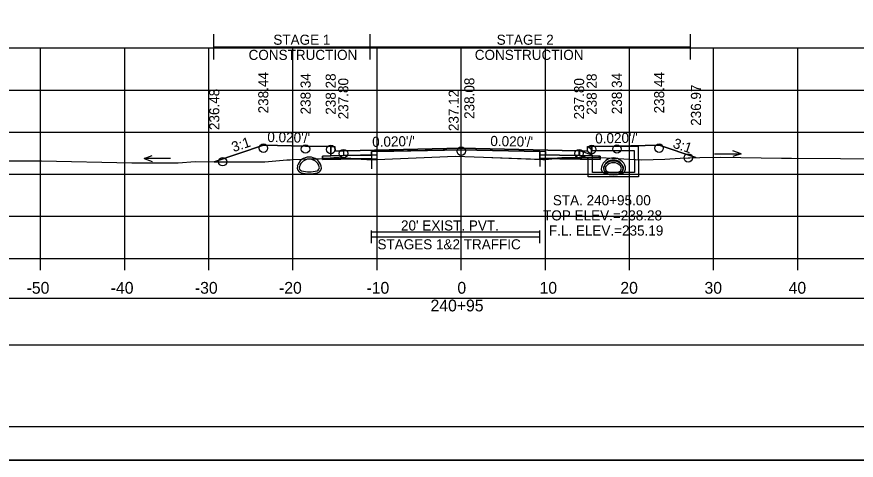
# Model space of a CAD drawing. Extents: x 1369627 to 1374022, y 380035 to 398173.
# Drawn here: x 1372045.7 to 1372145.5, y 389852.3 to 389905 of the extents above; entities that cross this region are included whole.
import ezdxf

# ---------------------------------------------------------------- set-up
doc = ezdxf.new("R2010")
doc.units = 0
for name, color, linetype in [('Default', 7, 'Continuous'), ('R_Alt Surface', 7, 'Continuous'), ('R_Axis', 7, 'Continuous'), ('R_Axis Annot', 7, 'Continuous'), ('R_Border', 7, 'Continuous'), ('R_Drive', 7, 'Continuous'), ('R_Exist Surface', 7, 'Continuous'), ('R_Fin Surface', 7, 'Continuous'), ('R_Grid', 7, 'Continuous'), ('R_MOT', 7, 'Continuous'), ('R_No Plot', 7, 'Continuous'), ('R_Water', 7, 'Continuous'), ('R_Water Annot', 7, 'Continuous'), ('R_Xsect Elev', 7, 'Continuous'), ('R_Xsect Slope', 7, 'Continuous'), ('T_Vehicle Path Rt', 7, 'Continuous')]:
    doc.layers.add(name, color=color, linetype=linetype)

msp = doc.modelspace()

# ---------------------------------------------------------------- linework, layer by layer
at = {"layer": 'Default'}
for p, q in [((1372087.866, 389878.11), (1372087.866, 389879.61)), ((1372087.866, 389878.86), (1372107.866, 389878.86)), ((1372107.866, 389878.11), (1372107.866, 389879.61))]:
    msp.add_line(p, q, dxfattribs=at)
for points in [[(1372083.02, 389889.582), (1372083.52, 389889.582), (1372083.53, 389889.082), (1372084.53, 389889.102), (1372084.53, 389888.516), (1372083.03, 389888.486)], [(1372113.53, 389889.082), (1372113.54, 389889.582), (1372114.04, 389889.582), (1372114.03, 389888.486), (1372112.53, 389888.516), (1372112.53, 389889.102)], [(1371948.53, 389866.022), (1372248.53, 389866.022), (1372248.53, 389871.545), (1371948.53, 389871.545)]]:
    msp.add_lwpolyline(points, close=True, dxfattribs=at)
at = {"layer": 'R_Alt Surface'}
msp.add_lwpolyline([(1372083.03, 389889.583), (1372083.03, 389888.486), (1372084.53, 389888.516), (1372087.866, 389888.582), (1372087.866, 389888.999), (1372098.53, 389889.212), (1372107.866, 389889.025), (1372107.866, 389888.609), (1372112.53, 389888.516), (1372114.03, 389888.486), (1372114.031, 389889.583)], dxfattribs=at)
for points in [[(1372082.03, 389888.466), (1372083.03, 389888.486), (1372084.53, 389888.516), (1372087.866, 389888.582), (1372087.866, 389888.166), (1372082.03, 389888.049)], [(1372115.03, 389888.466), (1372114.03, 389888.486), (1372112.53, 389888.516), (1372107.866, 389888.609), (1372107.866, 389888.192), (1372115.03, 389888.049)]]:
    msp.add_lwpolyline(points, close=True, dxfattribs=at)
at = {"layer": 'R_Axis'}
for p, q in [((1371948.53, 389876.307), (1372248.53, 389876.307)), ((1372048.53, 389874.907), (1372048.53, 389876.307)), ((1372058.53, 389874.907), (1372058.53, 389876.307)), ((1372068.53, 389874.907), (1372068.53, 389876.307)), ((1372078.53, 389874.907), (1372078.53, 389876.307)), ((1372088.53, 389874.907), (1372088.53, 389876.307)), ((1372098.53, 389874.907), (1372098.53, 389876.307)), ((1372108.53, 389874.907), (1372108.53, 389876.307)), ((1372118.53, 389874.907), (1372118.53, 389876.307)), ((1372128.53, 389874.907), (1372128.53, 389876.307)), ((1372138.53, 389874.907), (1372138.53, 389876.307))]:
    msp.add_line(p, q, dxfattribs=at)
at = {"layer": 'R_Border'}
msp.add_line((1372256.71, 389856.307), (1371940.53, 389856.307), dxfattribs=at)
at = {"layer": 'R_Drive'}
for centre, radius, start, end in [((1372080.471, 389886.868), 1.479, 15.57715, 164.42285), ((1372080.471, 389886.868), 1.229, 15.57715, 164.42285), ((1372079.659, 389887.095), 0.635, 164.42285, 254.30873), ((1372079.659, 389887.095), 0.385, 164.42285, 254.30873), ((1372081.284, 389887.095), 0.385, 285.69127, 15.57715), ((1372081.284, 389887.095), 0.635, 285.69127, 15.57715), ((1372080.471, 389889.988), 3.641, 254.30873, 285.69127), ((1372080.471, 389889.988), 3.391, 254.30873, 285.69127)]:
    msp.add_arc(centre, radius, start, end, dxfattribs=at)
at = {"layer": 'R_Exist Surface'}
msp.add_lwpolyline([(1372042.875, 389887.887), (1372048.652, 389887.893), (1372059.385, 389887.648), (1372064.879, 389887.647), (1372066.909, 389887.8), (1372073.653, 389887.769), (1372075.193, 389887.767), (1372077.787, 389888.022), (1372077.927, 389888.023), (1372078.214, 389888.031), (1372078.545, 389888.046), (1372079.512, 389888.095), (1372080.21, 389888.126), (1372081.652, 389888.153), (1372082.963, 389888.224), (1372083.401, 389888.249), (1372084.039, 389888.245), (1372087.32, 389888.065), (1372087.603, 389888.037), (1372088.497, 389888.073), (1372097.866, 389888.455), (1372101.162, 389888.333), (1372108.224, 389888.07), (1372108.51, 389888.069), (1372110.468, 389888.258), (1372115.059, 389888.305), (1372119.948, 389888.025), (1372122.729, 389888.088), (1372124.542, 389888.197), (1372126.907, 389888.303), (1372129.355, 389888.341), (1372136.583, 389888.206), (1372137.785, 389888.229), (1372155.221, 389888.077)], dxfattribs=at)
at = {"layer": 'R_Fin Surface'}
msp.add_lwpolyline([(1372069.162, 389887.79), (1372075.02, 389889.742), (1372080.02, 389889.642), (1372083.02, 389889.582), (1372083.52, 389889.582), (1372083.53, 389889.082), (1372084.53, 389889.102), (1372086.53, 389889.142), (1372098.53, 389889.382), (1372110.53, 389889.142), (1372112.53, 389889.102), (1372113.53, 389889.082), (1372113.54, 389889.582), (1372114.04, 389889.582), (1372117.04, 389889.642), (1372122.04, 389889.742), (1372126.422, 389888.282)], dxfattribs=at)
at = {"layer": 'R_Grid'}
for p, q in [((1371948.53, 389901.307), (1372248.53, 389901.307)), ((1372048.53, 389876.307), (1372048.53, 389901.307)), ((1372058.53, 389876.307), (1372058.53, 389901.307)), ((1372068.53, 389876.307), (1372068.53, 389901.307)), ((1372078.53, 389876.307), (1372078.53, 389901.307)), ((1372088.53, 389876.307), (1372088.53, 389901.307)), ((1372098.53, 389876.307), (1372098.53, 389901.307)), ((1372108.53, 389876.307), (1372108.53, 389901.307)), ((1372118.53, 389876.307), (1372118.53, 389901.307)), ((1372128.53, 389876.307), (1372128.53, 389901.307)), ((1372138.53, 389876.307), (1372138.53, 389901.307)), ((1371948.53, 389896.307), (1372248.53, 389896.307)), ((1371948.53, 389891.307), (1372248.53, 389891.307)), ((1371948.53, 389886.307), (1372248.53, 389886.307)), ((1371948.53, 389881.307), (1372248.53, 389881.307)), ((1371948.53, 389876.307), (1372248.53, 389876.307))]:
    msp.add_line(p, q, dxfattribs=at)
at = {"layer": 'R_MOT'}
for p, q in [((1372069.118, 389899.932), (1372069.118, 389902.932)), ((1372087.713, 389899.932), (1372087.713, 389902.932)), ((1372125.797, 389899.932), (1372125.797, 389902.932)), ((1372069.118, 389901.432), (1372125.797, 389901.432))]:
    msp.add_line(p, q, dxfattribs=at)
at = {"layer": 'R_No Plot'}
msp.add_line((1371928.129, 389852.328), (1372261.462, 389852.328), dxfattribs=at)
for points in [[(1371928.122, 390065.661), (1372261.462, 390065.661), (1372261.462, 389852.324), (1371928.122, 389852.324)], [(1372174.45, 390061.767), (1372194.07, 390061.767), (1372194.07, 390051.887), (1372210.182, 390051.887), (1372233.381, 390051.887), (1372233.381, 390019.216), (1372256.589, 390019.216), (1372256.71, 389856.307), (1371940.53, 389856.307), (1371940.53, 390061.767)], [(1372098.53, 389889.382), (1372086.53, 389889.142), (1372084.53, 389889.102), (1372084.53, 389888.516), (1372088.53, 389888.596), (1372088.53, 389889.012), (1372098.53, 389889.212), (1372108.53, 389889.012), (1372108.53, 389888.596), (1372112.53, 389888.516), (1372112.53, 389889.102), (1372110.53, 389889.142)], [(1372088.53, 389888.596), (1372084.53, 389888.516), (1372083.03, 389888.486), (1372082.03, 389888.466), (1372082.03, 389888.049), (1372088.53, 389888.179)], [(1372108.53, 389888.596), (1372112.53, 389888.516), (1372114.03, 389888.486), (1372115.03, 389888.466), (1372115.03, 389888.049), (1372108.53, 389888.179)]]:
    msp.add_lwpolyline(points, close=True, dxfattribs=at)
for points in [[(1372083.02, 389889.582), (1372083.03, 389888.486), (1372084.53, 389888.516), (1372088.53, 389888.596), (1372088.53, 389889.012), (1372098.53, 389889.212), (1372108.53, 389889.012), (1372108.53, 389888.596), (1372112.53, 389888.516), (1372114.03, 389888.486), (1372114.04, 389889.582)], [(1372087.866, 389879.455), (1372107.866, 389879.455)]]:
    msp.add_lwpolyline(points, dxfattribs=at)
for centre in [(1372075.02, 389889.4), (1372080.02, 389889.3), (1372117.04, 389889.3), (1372122.04, 389889.4), (1372083.02, 389889.24), (1372084.53, 389888.76), (1372098.53, 389889.04), (1372112.53, 389888.76), (1372114.04, 389889.24), (1372070.173, 389887.785), (1372125.518, 389888.241)]:
    msp.add_circle(centre, 0.5, dxfattribs=at)
at = {"layer": 'R_Water'}
for p, q in [((1372112.618, 389889.107), (1372114.118, 389888.587)), ((1372113.785, 389889.422), (1372113.868, 389889.587)), ((1372113.785, 389889.422), (1372114.118, 389889.087)), ((1372119.618, 389889.587), (1372113.868, 389889.587)), ((1372119.118, 389889.087), (1372114.118, 389889.087)), ((1372119.118, 389888.087), (1372119.118, 389889.087)), ((1372119.618, 389888.087), (1372119.618, 389889.587)), ((1372112.618, 389888.578), (1372113.618, 389888.231)), ((1372113.618, 389888.087), (1372113.618, 389888.231)), ((1372114.118, 389888.087), (1372114.118, 389888.587))]:
    msp.add_line(p, q, dxfattribs=at)
for points in [[(1372112.618, 389888.578), (1372112.618, 389889.107)], [(1372119.618, 389888.087), (1372119.618, 389885.996), (1372116.618, 389885.996), (1372113.618, 389885.996), (1372113.618, 389888.087)], [(1372119.118, 389888.087), (1372119.118, 389886.496), (1372116.618, 389886.496), (1372114.118, 389886.496), (1372114.118, 389888.087)]]:
    msp.add_lwpolyline(points, dxfattribs=at)
for centre, radius, start, end in [((1372116.618, 389886.766), 1.479, 15.57715, 164.42285), ((1372116.618, 389886.766), 1.229, 15.57715, 164.42285), ((1372116.618, 389886.519), 1.354, 43.64848, 136.35152), ((1372115.805, 389886.993), 0.635, 164.42285, 254.30873), ((1372115.805, 389886.993), 0.385, 164.42285, 254.30873), ((1372116.105, 389887.008), 0.646, 136.35152, 253.95293), ((1372116.105, 389887.008), 0.438, 136.35152, 253.95293), ((1372116.618, 389886.519), 1.146, 43.64848, 136.35152), ((1372117.13, 389887.008), 0.438, 286.04707, 43.64848), ((1372117.13, 389887.008), 0.646, 286.04707, 43.64848), ((1372117.43, 389886.993), 0.385, 285.69127, 15.57715), ((1372117.43, 389886.993), 0.635, 285.69127, 15.57715), ((1372116.618, 389889.886), 3.641, 254.30873, 285.69127), ((1372116.618, 389889.886), 3.391, 254.30873, 285.69127), ((1372116.618, 389888.79), 2.5, 253.95293, 286.04707), ((1372116.618, 389888.79), 2.292, 253.95293, 286.04707)]:
    msp.add_arc(centre, radius, start, end, dxfattribs=at)
at = {"layer": 'R_Water Annot'}
for p, q in [((1372131.788, 389888.743), (1372130.826, 389889.093)), ((1372060.843, 389888.175), (1372061.805, 389888.525)), ((1372063.985, 389888.175), (1372060.843, 389888.175)), ((1372060.843, 389888.175), (1372061.805, 389887.825)), ((1372128.646, 389888.743), (1372131.788, 389888.743)), ((1372131.788, 389888.743), (1372130.826, 389888.393))]:
    msp.add_line(p, q, dxfattribs=at)
at = {"layer": 'R_Xsect Elev'}
msp.add_line((1372098.53, 389888.43), (1372098.53, 389898.43), dxfattribs=at)
at = {"layer": 'T_Vehicle Path Rt'}
for p, q in [((1372083.03, 389888.486), (1372083.02, 389889.582)), ((1372107.866, 389889.025), (1372107.866, 389887.243)), ((1372114.04, 389889.582), (1372114.03, 389888.486)), ((1372082.03, 389888.466), (1372083.03, 389888.486)), ((1372082.03, 389888.173), (1372082.03, 389888.466)), ((1372082.03, 389888.173), (1372082.03, 389888.049)), ((1372082.03, 389888.049), (1372086.124, 389888.131)), ((1372087.866, 389888.166), (1372086.124, 389888.131)), ((1372087.866, 389888.582), (1372087.866, 389886.95)), ((1372087.866, 389888.048), (1372087.866, 389888.166)), ((1372107.866, 389888.192), (1372107.866, 389888.609)), ((1372107.866, 389888.084), (1372107.866, 389888.192)), ((1372107.866, 389888.192), (1372107.866, 389888.084)), ((1372109.458, 389888.16), (1372107.866, 389888.192)), ((1372109.458, 389888.16), (1372115.03, 389888.049)), ((1372115.03, 389888.305), (1372114.833, 389888.303)), ((1372115.03, 389888.049), (1372115.03, 389888.305)), ((1372115.03, 389888.305), (1372115.03, 389888.305)), ((1372115.03, 389888.305), (1372115.059, 389888.305))]:
    msp.add_line(p, q, dxfattribs=at)
for points in [[(1372083.02, 389889.582), (1372080.02, 389889.642), (1372075.02, 389889.742), (1372069.162, 389887.79)], [(1372107.866, 389888.609), (1372107.866, 389889.025), (1372098.53, 389889.212), (1372087.866, 389888.999), (1372087.866, 389888.582)], [(1372126.422, 389888.282), (1372122.04, 389889.742), (1372117.04, 389889.642), (1372114.04, 389889.582)], [(1372069.162, 389887.79), (1372073.653, 389887.769), (1372075.193, 389887.767), (1372077.787, 389888.022), (1372077.927, 389888.023), (1372078.214, 389888.031), (1372078.545, 389888.046), (1372079.512, 389888.095), (1372080.21, 389888.126), (1372081.652, 389888.153), (1372082.03, 389888.173)], [(1372086.124, 389888.131), (1372084.039, 389888.245), (1372083.401, 389888.249), (1372082.963, 389888.224), (1372082.03, 389888.173)], [(1372086.124, 389888.131), (1372087.32, 389888.065), (1372087.603, 389888.037), (1372087.866, 389888.048)], [(1372087.866, 389888.582), (1372087.866, 389888.166), (1372087.866, 389888.048)], [(1372087.866, 389888.048), (1372088.497, 389888.073), (1372097.866, 389888.455), (1372101.162, 389888.333), (1372107.866, 389888.084)], [(1372107.866, 389888.084), (1372108.224, 389888.07), (1372108.51, 389888.069), (1372109.458, 389888.16)], [(1372114.833, 389888.303), (1372110.468, 389888.258), (1372109.458, 389888.16)], [(1372114.03, 389888.486), (1372115.03, 389888.466), (1372115.03, 389888.305)], [(1372115.059, 389888.305), (1372119.948, 389888.025), (1372122.729, 389888.088), (1372124.542, 389888.197), (1372126.422, 389888.282)]]:
    msp.add_lwpolyline(points, dxfattribs=at)

# ---------------------------------------------------------------- texts
at = {"layer": 'R_Axis Annot'}
for s, height, p in [("20' EXIST. PVT.", 1.2, (1372091.369, 389879.618)), ('STAGES 1&2 TRAFFIC', 1.2, (1372088.573, 389877.378)), ('-50', 1.4, (1372046.871, 389872.107)), ('-40', 1.4, (1372056.871, 389872.107)), ('-30', 1.4, (1372066.871, 389872.107)), ('-20', 1.4, (1372076.871, 389872.107)), ('-10', 1.4, (1372087.268, 389872.107)), ('0', 1.4, (1372098.072, 389872.107)), ('10', 1.4, (1372107.841, 389872.107)), ('20', 1.4, (1372117.444, 389872.107)), ('30', 1.4, (1372127.444, 389872.107)), ('40', 1.4, (1372137.444, 389872.107)), ('240+95', 1.4, (1372094.881, 389870.007))]:
    msp.add_text(s, height=height, dxfattribs=at).set_placement(p)
at = {"layer": 'R_MOT'}
for s, p in [('STAGE 1', (1372076.196, 389901.688)), ('STAGE 2', (1372102.741, 389901.688)), ('CONSTRUCTION', (1372073.253, 389899.888)), ('CONSTRUCTION', (1372100.138, 389899.888))]:
    msp.add_text(s, height=1.2, dxfattribs=at).set_placement(p)
at = {"layer": 'R_Water Annot'}
for s, p in [('STA. 240+95.00', (1372109.417, 389882.614)), ('TOP ELEV.=238.28', (1372108.26, 389880.814)), ('F.L. ELEV.=235.19', (1372108.945, 389879.014))]:
    msp.add_text(s, height=1.2, dxfattribs=at).set_placement(p)
at = {"layer": 'R_Xsect Elev'}
for s, p in [('238.44', (1372075.601, 389893.534)), ('238.34', (1372080.629, 389893.409)), ('238.28', (1372083.611, 389893.372)), ('238.28', (1372114.632, 389893.362)), ('238.34', (1372117.627, 389893.435)), ('238.44', (1372122.658, 389893.533)), ('237.80', (1372085.111, 389892.831)), ('238.08', (1372100.092, 389892.874)), ('237.80', (1372113.137, 389892.82)), ('236.97', (1372127.027, 389892.054)), ('236.48', (1372069.775, 389891.552)), ('237.12', (1372098.23, 389891.43))]:
    msp.add_text(s, height=1.2, rotation=90, dxfattribs=at).set_placement(p)
at = {"layer": 'R_Xsect Slope'}
for s, rotation, p in [("0.020'/'", 358.85424, (1372075.47, 389890.138)), ("0.020'/'", 1.14576, (1372087.956, 389889.549)), ("0.020'/'", 358.85424, (1372101.98, 389889.663)), ("0.020'/'", 1.14576, (1372114.466, 389889.953)), ('3:1', 18.43323, (1372071.469, 389888.925)), ('3:1', 341.56677, (1372123.601, 389889.487))]:
    msp.add_text(s, height=1.2, rotation=rotation, dxfattribs=at).set_placement(p)

doc.saveas('drawing.dxf')
